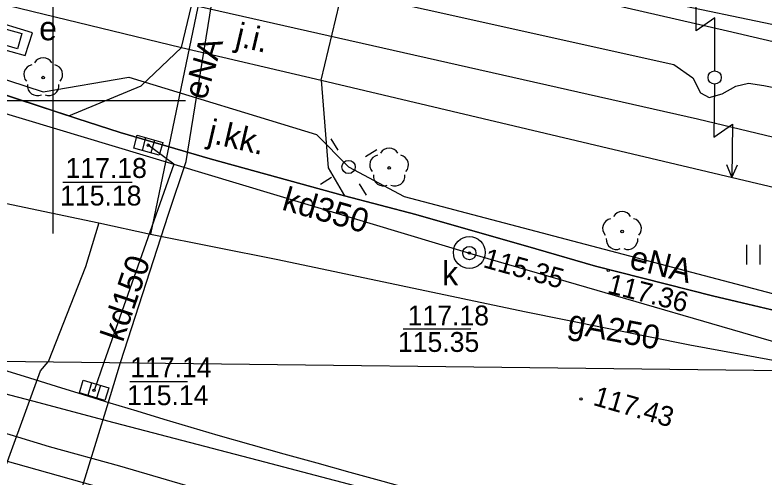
# Model space of a CAD drawing. Extents: x 6434771 to 6436222, y 5663454 to 5664782.
# Drawn here: x 6435598.58 to 6435626.81, y 5663685.82 to 5663703.24 of the extents above; entities that cross this region are included whole.
import ezdxf

# ---------------------------------------------------------------- set-up
doc = ezdxf.new("R2010")
doc.units = 0
for name, color, linetype in [('Warstwa 1', 7, 'Continuous'), ('Warstwa 11', 7, 'Continuous'), ('Warstwa 12', 7, 'Continuous'), ('Warstwa 13', 7, 'Continuous'), ('Warstwa 14', 7, 'Continuous'), ('Warstwa 15', 7, 'Continuous'), ('Warstwa 2', 7, 'Continuous'), ('Warstwa 25', 7, 'Continuous'), ('Warstwa 37', 7, 'Continuous'), ('Warstwa 4', 7, 'Continuous'), ('Warstwa 40', 7, 'Continuous'), ('Warstwa 5', 7, 'Continuous'), ('Warstwa 6', 7, 'Continuous'), ('Warstwa 63', 7, 'Continuous'), ('Warstwa 7', 7, 'Continuous'), ('Warstwa 8', 7, 'Continuous')]:
    doc.layers.add(name, color=color, linetype=linetype)

msp = doc.modelspace()

# ---------------------------------------------------------------- linework, layer by layer
at = {"layer": 'Warstwa 1'}
msp.add_circle((6435624.953, 5663700.883), 0.25, dxfattribs=at)
at = {"layer": 'Warstwa 11'}
msp.add_lwpolyline([(6435597.58, 5663703.07), (6435597.32, 5663702.16), (6435598.96, 5663701.71), (6435599.24, 5663702.57)], close=True, dxfattribs=at)
for centre in [(6435599.64, 5663700.878), (6435612.68, 5663697.471), (6435621.462, 5663695.075)]:
    msp.add_circle(centre, 0.05, dxfattribs=at)
for centre, start, end in [((6435599.64, 5663701.253), 30.1471, 149.8529), ((6435599.283, 5663700.994), 102.1471, 221.8529), ((6435599.997, 5663700.994), 318.1471, 77.8529), ((6435599.42, 5663700.575), 174.1471, 293.8529), ((6435599.86, 5663700.575), 246.1471, 5.8529), ((6435612.68, 5663697.846), 30.1471, 149.8529), ((6435612.323, 5663697.587), 102.1471, 221.8529), ((6435613.037, 5663697.587), 318.1471, 77.8529), ((6435612.46, 5663697.168), 174.1471, 293.8529), ((6435612.9, 5663697.168), 246.1471, 5.8529), ((6435621.462, 5663695.45), 30.1471, 149.8529), ((6435621.105, 5663695.191), 102.1471, 221.8529), ((6435621.819, 5663695.191), 318.1471, 77.8529), ((6435621.242, 5663694.772), 174.1471, 293.8529), ((6435621.682, 5663694.772), 246.1471, 5.8529)]:
    msp.add_arc(centre, 0.375, start, end, dxfattribs=at)
at = {"layer": 'Warstwa 12'}
for points in [[(6435500.276, 5663729.957), (6435501.42, 5663729.465), (6435510.021, 5663725.808), (6435518.895, 5663722.025), (6435524.713, 5663719.519), (6435527.728, 5663718.186), (6435533.756, 5663716.021), (6435542.116, 5663712.906), (6435545.736, 5663711.647), (6435552.335, 5663708.801), (6435560.867, 5663705.201), (6435566.797, 5663702.68), (6435568.089, 5663702.43), (6435575.171, 5663700.941), (6435585.658, 5663698.746), (6435590.084, 5663697.857), (6435599.16, 5663695.943), (6435601.73, 5663695.402), (6435603.682, 5663694.98)], [(6435602.553, 5663690.132), (6435604.36, 5663695.729), (6435605.032, 5663697.713), (6435606.34, 5663705.808), (6435608.122, 5663715.302)], [(6435607.52, 5663712.092), (6435606.224, 5663707.156), (6435605.347, 5663702.945), (6435603.682, 5663694.98)], [(6435580.921, 5663706.984), (6435583.246, 5663705.706), (6435599.643, 5663700.348), (6435602.861, 5663700.899), (6435609.945, 5663698.734), (6435611.151, 5663697.509), (6435613.247, 5663696.394), (6435631.62, 5663691.552), (6435634.729, 5663691.405), (6435638.014, 5663690.215), (6435640.364, 5663689.676)], [(6435601.73, 5663695.402), (6435601.228, 5663693.746), (6435599.822, 5663690.165)], [(6435603.682, 5663694.98), (6435608.48, 5663694.016), (6435617.787, 5663692.059), (6435624.017, 5663690.802), (6435629.424, 5663689.809)], [(6435587.473, 5663690.314), (6435586.684, 5663690.091), (6435587.508, 5663689.765), (6435588.664, 5663689.068), (6435591.669, 5663688.209), (6435594.87, 5663687.303), (6435597.285, 5663686.695), (6435601.493, 5663685.506), (6435608.184, 5663683.665), (6435608.223, 5663683.649), (6435608.186, 5663682.675)], [(6435587.473, 5663690.314), (6435591.031, 5663689.708), (6435594.319, 5663688.755), (6435595.078, 5663688.309), (6435595.783, 5663688.221), (6435597.174, 5663687.782), (6435599.868, 5663686.964), (6435602.52, 5663686.24), (6435607.284, 5663684.841), (6435609.19, 5663684.314), (6435612.156, 5663683.466), (6435612.862, 5663683.167), (6435614.29, 5663682.884), (6435617.455, 5663682.094), (6435618.744, 5663681.794), (6435620.423, 5663681.4), (6435622.577, 5663680.853), (6435628.877, 5663679.28), (6435634.922, 5663677.805), (6435644.346, 5663675.571), (6435648.846, 5663674.466), (6435649.496, 5663674.318), (6435650.909, 5663674.073), (6435654.977, 5663673.179)], [(6435593.211, 5663672.389), (6435593.515, 5663673.249), (6435594.288, 5663675.371), (6435595.117, 5663677.631), (6435596.509, 5663681.58), (6435597.827, 5663685.156), (6435599.532, 5663689.819), (6435599.822, 5663690.165)], [(6435593.659, 5663690.24), (6435595.768, 5663689.591), (6435599.47, 5663688.627), (6435602.068, 5663687.935), (6435607.981, 5663686.393), (6435613.28, 5663684.998), (6435620.571, 5663683.054), (6435621.524, 5663682.849), (6435621.858, 5663682.138)], [(6435599.53, 5663679.618), (6435599.797, 5663681.175), (6435600.955, 5663684.937), (6435602.053, 5663688.474), (6435602.553, 5663690.132)]]:
    msp.add_lwpolyline(points, dxfattribs=at)
at = {"layer": 'Warstwa 14'}
for p, q in [((6435600.382, 5663696.934), (6435602.987, 5663696.934)), ((6435613.213, 5663691.41), (6435615.765, 5663691.41)), ((6435602.909, 5663689.415), (6435605.078, 5663689.415))]:
    msp.add_line(p, q, dxfattribs=at)
for centre in [(6435603.6, 5663698.33), (6435615.705, 5663694.262), (6435615.705, 5663694.262), (6435601.557, 5663689.084)]:
    msp.add_circle(centre, 0.045, dxfattribs=at)
at = {"layer": 'Warstwa 15'}
msp.add_circle((6435615.702, 5663694.284), 0.6, dxfattribs=at)
at = {"layer": 'Warstwa 2'}
msp.add_circle((6435611.151, 5663697.509), 0.25, dxfattribs=at)
at = {"layer": 'Warstwa 25'}
for centre in [(6435620.94, 5663693.61), (6435619.91, 5663688.76)]:
    msp.add_circle(centre, 0.045, dxfattribs=at)
at = {"layer": 'Warstwa 37'}
for points in [[(6435674.545, 5663691.158), (6435625.44, 5663702.625), (6435604.108, 5663707.534), (6435579.96, 5663713.51)], [(6435665.704, 5663689.37), (6435624.309, 5663699.314), (6435603.416, 5663704.041), (6435586.18, 5663707.93)]]:
    msp.add_lwpolyline(points, dxfattribs=at)
at = {"layer": 'Warstwa 4'}
for p, q in [((6435603.498, 5663698.618), (6435603.365, 5663698.136)), ((6435603.835, 5663698.524), (6435603.702, 5663698.042)), ((6435601.46, 5663689.373), (6435601.318, 5663688.894)), ((6435601.796, 5663689.274), (6435601.654, 5663688.795))]:
    msp.add_line(p, q, dxfattribs=at)
for points in [[(6435597.87, 5663702.81), (6435598.83, 5663702.54), (6435598.67, 5663701.96), (6435597.71, 5663702.24)], [(6435603.185, 5663698.704), (6435604.149, 5663698.437), (6435604.015, 5663697.956), (6435603.051, 5663698.223)], [(6435601.148, 5663689.466), (6435602.107, 5663689.182), (6435601.966, 5663688.702), (6435601.007, 5663688.986)]]:
    msp.add_lwpolyline(points, close=True, dxfattribs=at)
for points in [[(6435610.756, 5663698.146), (6435610.493, 5663698.571)], [(6435611.788, 5663697.904), (6435612.213, 5663698.167)], [(6435610.514, 5663697.114), (6435610.089, 5663696.851)], [(6435611.546, 5663696.872), (6435611.809, 5663696.447)]]:
    msp.add_lwpolyline(points, dxfattribs=at)
msp.add_circle((6435615.705, 5663694.262), 0.25, dxfattribs=at)
at = {"layer": 'Warstwa 40'}
for p, q in [((6435624.954, 5663701.133), (6435624.963, 5663703.133)), ((6435624.95, 5663700.633), (6435624.924, 5663698.633))]:
    msp.add_line(p, q, dxfattribs=at)
for points in [[(6435624.954, 5663701.133), (6435624.963, 5663703.133), (6435624.261, 5663702.636), (6435624.27, 5663704.636)], [(6435624.95, 5663700.633), (6435624.924, 5663698.633), (6435625.63, 5663699.124), (6435625.604, 5663697.124)], [(6435625.806, 5663697.582), (6435625.604, 5663697.124), (6435625.415, 5663697.587)]]:
    msp.add_lwpolyline(points, dxfattribs=at)
msp.add_circle((6435624.953, 5663700.883), 0.25, dxfattribs=at)
msp.add_circle((6435624.953, 5663700.883), 0.25, dxfattribs=at)
at = {"layer": 'Warstwa 5'}
for p, q in [((6435577.88, 5663708.54), (6435604.85, 5663702.02)), ((6435603.331, 5663700.572), (6435604.85, 5663702.02)), ((6435597.016, 5663700.613), (6435600.606, 5663699.433)), ((6435610.12, 5663700.78), (6435642.04, 5663693.22)), ((6435610.12, 5663700.78), (6435610.377, 5663697.474)), ((6435600.606, 5663699.433), (6435603.331, 5663700.572)), ((6435610.377, 5663697.474), (6435610.992, 5663696.419)), ((6435610.992, 5663696.419), (6435613.685, 5663695.714)), ((6435613.685, 5663695.714), (6435618.21, 5663694.427)), ((6435618.21, 5663694.427), (6435620.466, 5663693.767)), ((6435626.168, 5663693.826), (6435626.168, 5663694.576)), ((6435626.668, 5663693.826), (6435626.668, 5663694.576)), ((6435620.466, 5663693.767), (6435624.867, 5663692.654)), ((6435624.867, 5663692.654), (6435630.518, 5663691.319))]:
    msp.add_line(p, q, dxfattribs=at)
at = {"layer": 'Warstwa 6'}
for points in [[(6435637.46, 5663689.711), (6435635.585, 5663690.176), (6435630.518, 5663691.319), (6435624.867, 5663692.654), (6435620.466, 5663693.767), (6435618.21, 5663694.427), (6435613.685, 5663695.714), (6435610.992, 5663696.419), (6435605.928, 5663697.821), (6435602.536, 5663698.807), (6435600.91, 5663699.333), (6435597.016, 5663700.613)], [(6435597.094, 5663690.197), (6435598.105, 5663689.876), (6435599.117, 5663689.558), (6435600.129, 5663689.242), (6435601.143, 5663688.929), (6435602.157, 5663688.618), (6435603.171, 5663688.31), (6435604.187, 5663688.004), (6435605.203, 5663687.701), (6435606.22, 5663687.4)], [(6435606.22, 5663687.4), (6435607.465, 5663687.048), (6435608.71, 5663686.697), (6435609.956, 5663686.348), (6435611.202, 5663686.001), (6435612.449, 5663685.655), (6435613.696, 5663685.312), (6435614.944, 5663684.969), (6435616.192, 5663684.629), (6435617.44, 5663684.29)]]:
    msp.add_lwpolyline(points, dxfattribs=at)
for centre in [(6435603.6, 5663698.33), (6435615.705, 5663694.262), (6435601.557, 5663689.084)]:
    msp.add_circle(centre, 0.045, dxfattribs=at)
at = {"layer": 'Warstwa 63'}
for p, q in [((6435600, 5663705), (6435600, 5663695)), ((6435605, 5663700), (6435595, 5663700))]:
    msp.add_line(p, q, dxfattribs=at)
at = {"layer": 'Warstwa 7'}
for points in [[(6435512.73, 5663739.421), (6435512.981, 5663738.786), (6435520.487, 5663727.873), (6435526.996, 5663725.284), (6435563.446, 5663710.815), (6435571.916, 5663707.453), (6435604.561, 5663697.609), (6435615.705, 5663694.262), (6435631.101, 5663689.788)], [(6435520.91, 5663735.21), (6435546.61, 5663722.84), (6435552.97, 5663720.23), (6435559.5, 5663717.71), (6435569.82, 5663714.21), (6435585.82, 5663710.15), (6435600.75, 5663706.53), (6435602.12, 5663705.69), (6435603.02, 5663705.35), (6435603.51, 5663705.21), (6435604.01, 5663705.33), (6435604.24, 5663705.48), (6435604.74, 5663705.53), (6435623.41, 5663701.37), (6435624.13, 5663700.87), (6435624.42, 5663700.31), (6435624.74, 5663700.13), (6435625.23, 5663700.27), (6435625.75, 5663700.56), (6435626.23, 5663700.67), (6435626.81, 5663700.58), (6435636.27, 5663698.71), (6435666.81, 5663691.1)], [(6435605.505, 5663707.301), (6435611.306, 5663706.191), (6435616.186, 5663705.155), (6435620.667, 5663704.246), (6435629.699, 5663702.349), (6435639.333, 5663700.375), (6435641.237, 5663699.952), (6435646.302, 5663698.9), (6435653.544, 5663697.34), (6435661.02, 5663695.871), (6435665.614, 5663694.893)], [(6435604.561, 5663697.609), (6435603.6, 5663698.33)], [(6435604.561, 5663697.609), (6435601.929, 5663690.14)], [(6435601.929, 5663690.14), (6435601.557, 5663689.084)]]:
    msp.add_lwpolyline(points, dxfattribs=at)
at = {"layer": 'Warstwa 8'}
for p, q in [((6435577.88, 5663708.54), (6435604.85, 5663702.02)), ((6435604.85, 5663702.02), (6435605.54, 5663704.9)), ((6435604.85, 5663702.02), (6435605.54, 5663704.9)), ((6435610.12, 5663700.78), (6435610.81, 5663703.67)), ((6435610.12, 5663700.78), (6435610.81, 5663703.67)), ((6435603.331, 5663700.572), (6435604.85, 5663702.02)), ((6435604.85, 5663702.02), (6435610.12, 5663700.78)), ((6435604.85, 5663702.02), (6435610.12, 5663700.78)), ((6435597.016, 5663700.613), (6435600.91, 5663699.333)), ((6435610.12, 5663700.78), (6435610.377, 5663697.474)), ((6435610.12, 5663700.78), (6435642.04, 5663693.22)), ((6435600.606, 5663699.433), (6435603.331, 5663700.572)), ((6435600.606, 5663699.433), (6435600.91, 5663699.333)), ((6435600.91, 5663699.333), (6435602.536, 5663698.807)), ((6435600.91, 5663699.333), (6435602.536, 5663698.807)), ((6435602.536, 5663698.807), (6435605.928, 5663697.821)), ((6435602.536, 5663698.807), (6435605.928, 5663697.821)), ((6435605.928, 5663697.821), (6435610.992, 5663696.419)), ((6435605.928, 5663697.821), (6435610.992, 5663696.419)), ((6435610.377, 5663697.474), (6435610.992, 5663696.419)), ((6435610.992, 5663696.419), (6435613.685, 5663695.714)), ((6435613.685, 5663695.714), (6435618.21, 5663694.427)), ((6435618.21, 5663694.427), (6435620.466, 5663693.767)), ((6435620.466, 5663693.767), (6435624.867, 5663692.654)), ((6435624.867, 5663692.654), (6435630.518, 5663691.319)), ((6435597.094, 5663690.197), (6435637.46, 5663689.711)), ((6435597.094, 5663690.197), (6435637.46, 5663689.711)), ((6435598.105, 5663689.876), (6435599.117, 5663689.558)), ((6435598.105, 5663689.876), (6435599.117, 5663689.558)), ((6435599.117, 5663689.558), (6435600.129, 5663689.242)), ((6435599.117, 5663689.558), (6435600.129, 5663689.242)), ((6435600.129, 5663689.242), (6435601.143, 5663688.929)), ((6435600.129, 5663689.242), (6435601.143, 5663688.929)), ((6435601.143, 5663688.929), (6435602.157, 5663688.618)), ((6435601.143, 5663688.929), (6435602.157, 5663688.618)), ((6435602.157, 5663688.618), (6435603.171, 5663688.31)), ((6435602.157, 5663688.618), (6435603.171, 5663688.31)), ((6435603.171, 5663688.31), (6435604.187, 5663688.004)), ((6435603.171, 5663688.31), (6435604.187, 5663688.004)), ((6435604.187, 5663688.004), (6435605.203, 5663687.701)), ((6435604.187, 5663688.004), (6435605.203, 5663687.701)), ((6435605.203, 5663687.701), (6435606.22, 5663687.4)), ((6435605.203, 5663687.701), (6435606.22, 5663687.4)), ((6435606.22, 5663687.4), (6435607.465, 5663687.048)), ((6435606.22, 5663687.4), (6435607.465, 5663687.048)), ((6435607.465, 5663687.048), (6435608.71, 5663686.697)), ((6435607.465, 5663687.048), (6435608.71, 5663686.697)), ((6435608.71, 5663686.697), (6435609.956, 5663686.348)), ((6435608.71, 5663686.697), (6435609.956, 5663686.348)), ((6435609.956, 5663686.348), (6435611.202, 5663686.001)), ((6435609.956, 5663686.348), (6435611.202, 5663686.001)), ((6435611.202, 5663686.001), (6435612.449, 5663685.655)), ((6435611.202, 5663686.001), (6435612.449, 5663685.655))]:
    msp.add_line(p, q, dxfattribs=at)

# ---------------------------------------------------------------- texts
at = {"layer": 'Warstwa 13'}
for s, rotation, p in [('eNA', 73.4933, (6435605.765, 5663699.999)), ('eNA', 345.929, (6435621.693, 5663693.693)), ('gA250', 349.2808, (6435619.372, 5663691.262))]:
    msp.add_text(s, height=0.9, rotation=rotation, dxfattribs=at).set_placement(p)
at = {"layer": 'Warstwa 14'}
for s, p in [('115.18', (6435600.276, 5663696.055)), ('115.35', (6435613.012, 5663690.535)), ('115.14', (6435602.802, 5663688.527))]:
    msp.add_text(s, height=0.75, dxfattribs=at).set_placement(p)
msp.add_text('115.35', height=0.75, rotation=344.4164, dxfattribs=at).set_placement((6435616.188, 5663693.737))
at = {"layer": 'Warstwa 25'}
for s, rotation, p in [('117.36', 345.8087, (6435620.872, 5663692.77)), ('117.43', 343.7689, (6435620.333, 5663688.542))]:
    msp.add_text(s, height=0.75, rotation=rotation, dxfattribs=at).set_placement(p)
at = {"layer": 'Warstwa 5'}
for s, p in [('e', (6435599.487, 5663702.286)), ('k', (6435614.681, 5663693.049))]:
    msp.add_text(s, height=0.9, dxfattribs=at).set_placement(p)
at = {"layer": 'Warstwa 6'}
for s, p in [('117.18', (6435600.48, 5663697.095)), ('117.18', (6435613.379, 5663691.535)), ('117.14', (6435602.919, 5663689.579))]:
    msp.add_text(s, height=0.75, dxfattribs=at).set_placement(p)
at = {"layer": 'Warstwa 7'}
for s, rotation, p in [('kd350', 343.9752, (6435608.601, 5663695.907)), ('kd150', 71.2817, (6435602.638, 5663690.869))]:
    msp.add_text(s, height=0.9, rotation=rotation, dxfattribs=at).set_placement(p)
at = {"layer": 'Warstwa 8'}
for s, rotation, p in [('j.i.', 346.8629, (6435606.842, 5663702.083)), ('j.kk.', 346.8686, (6435605.799, 5663698.443))]:
    msp.add_text(s, height=0.9, rotation=rotation, dxfattribs=at).set_placement(p)

doc.saveas('drawing.dxf')
